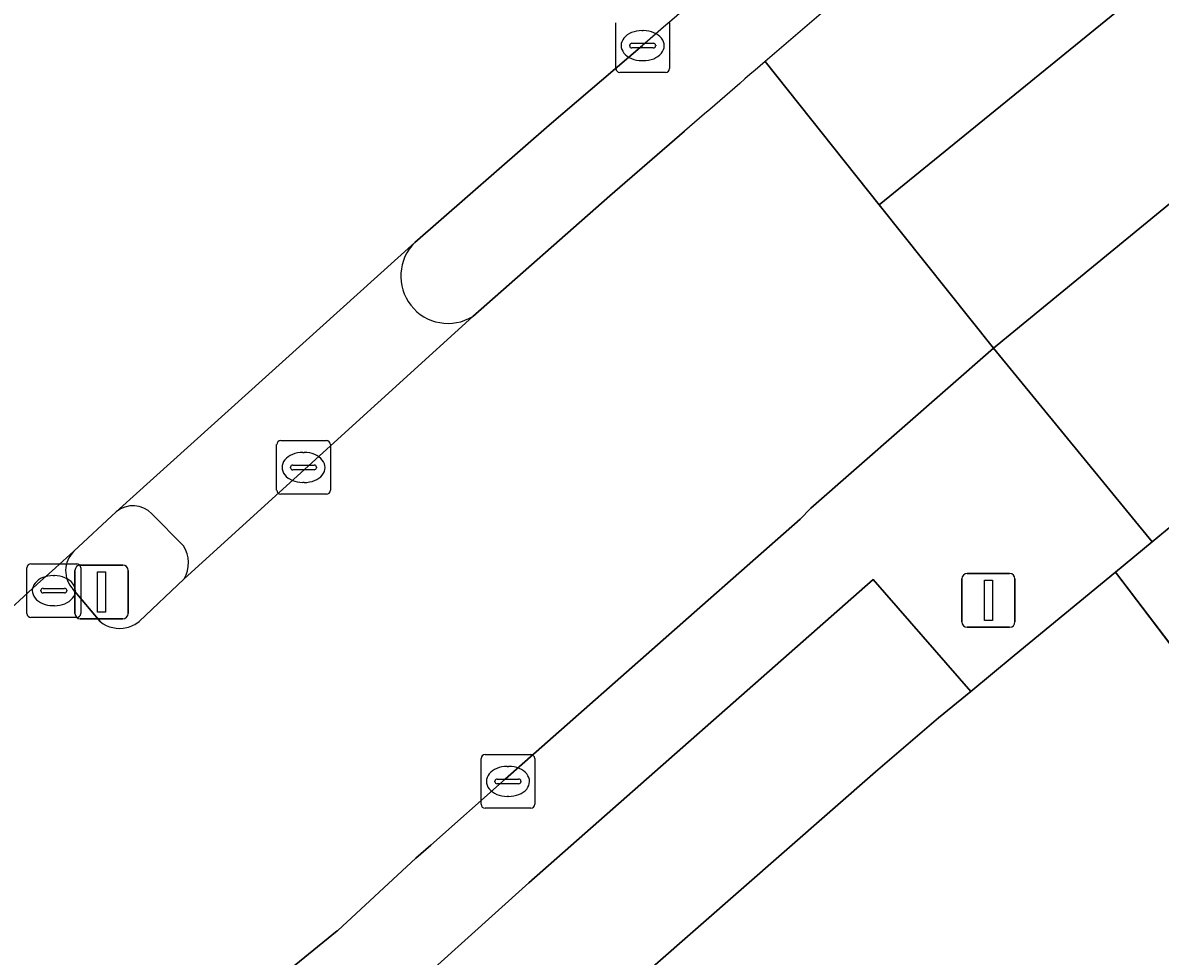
# Model space of a CAD drawing. Extents: x 156412 to 157779, y 382335 to 383768.
# Drawn here: x 157445.55 to 157466.73, y 382942.69 to 382960.07 of the extents above; entities that cross this region are included whole.
import ezdxf

# ---------------------------------------------------------------- set-up
doc = ezdxf.new("R2010")
doc.units = 0
for name, color, linetype in [('IMGEO_Berm_groen', 7, 'Continuous'), ('IMGEO_Kolk', 7, 'Continuous'), ('IMGEO_OVBaan_gesloten', 7, 'Continuous'), ('IMGEO_Rijbaan_regionaal_gesloten', 7, 'Continuous'), ('IMGEO_Verkeerseiland_open', 7, 'Continuous'), ('IMGEO_Verkeersregelinstallatiepaal', 7, 'Continuous'), ('IMGEO_Voetpad_open', 7, 'Continuous')]:
    doc.layers.add(name, color=color, linetype=linetype)

msp = doc.modelspace()

# ---------------------------------------------------------------- linework, layer by layer
at = {"layer": 'IMGEO_Berm_groen'}
for points in [[(157457.085, 382959.643), (157455.351, 382958.163), (157452.85, 382955.978)], [(157453.927, 382954.601), (157456.48, 382956.845), (157457.869, 382958.049)], [(157451.527, 382937.232), (157456.421, 382941.739), (157461.427, 382946.123), (157462.595, 382947.128), (157463.198, 382947.616), (157461.379, 382949.703), (157454.972, 382944.053), (157452.652, 382941.959)]]:
    msp.add_lwpolyline(points, dxfattribs=at)
for centre, radius, start, end in [((157708.622, 382669.014), 382.647, 127.90103, 130.64656), ((157661.218, 382724.804), 311.158, 129.46917, 130.99868), ((157769.468, 382598.64), 475.677, 130.68579, 130.92448), ((157453.466, 382955.35), 0.88, 134.4342, 301.6262)]:
    msp.add_arc(centre, radius, start, end, dxfattribs=at)
at = {"layer": 'IMGEO_Kolk'}
for p, q in [((157456.589, 382959.216), (157456.589, 382960.068)), ((157457.077, 382959.922), (157457.102, 382959.922)), ((157457.59, 382960.068), (157457.59, 382959.216)), ((157456.891, 382959.685), (157457.289, 382959.685)), ((157456.848, 382959.636), (157456.848, 382959.648)), ((157457.286, 382959.599), (157456.888, 382959.599)), ((157457.332, 382959.648), (157457.332, 382959.636)), ((157457.1, 382959.362), (157457.075, 382959.362)), ((157457.516, 382959.142), (157456.664, 382959.142)), ((157450.35, 382952.288), (157451.202, 382952.288)), ((157450.275, 382951.362), (157450.275, 382952.214)), ((157450.763, 382952.068), (157450.788, 382952.068)), ((157451.276, 382952.214), (157451.276, 382951.362)), ((157450.577, 382951.831), (157450.975, 382951.831)), ((157450.534, 382951.782), (157450.534, 382951.794)), ((157450.972, 382951.745), (157450.574, 382951.745)), ((157451.018, 382951.794), (157451.018, 382951.782)), ((157450.786, 382951.508), (157450.761, 382951.508)), ((157451.202, 382951.288), (157450.35, 382951.288)), ((157445.626, 382949.068), (157445.626, 382949.92)), ((157445.701, 382949.994), (157446.553, 382949.994)), ((157446.627, 382949.92), (157446.627, 382949.068)), ((157446.114, 382949.774), (157446.139, 382949.774)), ((157445.885, 382949.488), (157445.885, 382949.5)), ((157445.928, 382949.537), (157446.326, 382949.537)), ((157446.369, 382949.5), (157446.369, 382949.488)), ((157446.323, 382949.451), (157445.925, 382949.451)), ((157446.137, 382949.214), (157446.112, 382949.214)), ((157446.553, 382948.994), (157445.701, 382948.994)), ((157454.081, 382945.516), (157454.081, 382946.368)), ((157454.156, 382946.442), (157455.008, 382946.442)), ((157455.082, 382946.368), (157455.082, 382945.516)), ((157454.569, 382946.222), (157454.594, 382946.222)), ((157454.34, 382945.936), (157454.34, 382945.948)), ((157454.778, 382945.899), (157454.38, 382945.899)), ((157454.383, 382945.985), (157454.781, 382945.985)), ((157454.824, 382945.948), (157454.824, 382945.936)), ((157454.592, 382945.662), (157454.567, 382945.662)), ((157455.008, 382945.442), (157454.156, 382945.442))]:
    msp.add_line(p, q, dxfattribs=at)
for points in [[(157456.589, 382959.216), (157456.589, 382960.068)], [(157457.59, 382960.068), (157457.59, 382959.216)], [(157457.516, 382959.142), (157456.664, 382959.142)], [(157450.35, 382952.288), (157451.202, 382952.288)], [(157450.275, 382951.362), (157450.275, 382952.214)], [(157451.276, 382952.214), (157451.276, 382951.362)], [(157451.202, 382951.288), (157450.35, 382951.288)], [(157445.626, 382949.068), (157445.626, 382949.92)], [(157445.701, 382949.994), (157446.553, 382949.994)], [(157446.627, 382949.92), (157446.627, 382949.068)], [(157446.553, 382948.994), (157445.701, 382948.994)], [(157454.081, 382945.516), (157454.081, 382946.368)], [(157454.156, 382946.442), (157455.008, 382946.442)], [(157455.082, 382946.368), (157455.082, 382945.516)], [(157455.008, 382945.442), (157454.156, 382945.442)]]:
    msp.add_lwpolyline(points, dxfattribs=at)
for centre, radius, start, end in [((157456.888, 382959.645), 0.0403, 85.8775, 175.7526), ((157457.293, 382959.647), 0.0386, 1.7309, 96.639), ((157456.885, 382959.635), 0.0366, 178.938, 274.7102), ((157457.289, 382959.642), 0.043, 264.8664, 352.4533), ((157456.666, 382959.218), 0.0765, 181.552, 268.448), ((157456.666, 382959.218), 0.0765, 181.552, 268.448), ((157457.514, 382959.218), 0.0765, 271.552, 358.448), ((157457.514, 382959.218), 0.0765, 271.552, 358.448), ((157450.352, 382952.212), 0.0765, 91.552, 178.448), ((157450.352, 382952.212), 0.0765, 91.552, 178.448), ((157451.2, 382952.212), 0.0765, 1.552, 88.448), ((157451.2, 382952.212), 0.0765, 1.552, 88.448), ((157450.574, 382951.791), 0.0403, 85.8775, 175.7526), ((157450.979, 382951.793), 0.0386, 1.7309, 96.639), ((157450.571, 382951.781), 0.0366, 178.938, 274.7102), ((157450.975, 382951.788), 0.043, 264.8664, 352.4533), ((157450.352, 382951.364), 0.0765, 181.552, 268.448), ((157450.352, 382951.364), 0.0765, 181.552, 268.448), ((157451.2, 382951.364), 0.0765, 271.552, 358.448), ((157451.2, 382951.364), 0.0765, 271.552, 358.448), ((157445.703, 382949.918), 0.0765, 91.552, 178.448), ((157445.703, 382949.918), 0.0765, 91.552, 178.448), ((157446.551, 382949.918), 0.0765, 1.552, 88.448), ((157446.551, 382949.918), 0.0765, 1.552, 88.448), ((157445.925, 382949.497), 0.0403, 85.8775, 175.7526), ((157446.33, 382949.499), 0.0386, 1.7309, 96.639), ((157445.922, 382949.487), 0.0366, 178.938, 274.7102), ((157446.326, 382949.494), 0.043, 264.8664, 352.4533), ((157445.703, 382949.07), 0.0765, 181.552, 268.448), ((157445.703, 382949.07), 0.0765, 181.552, 268.448), ((157446.551, 382949.07), 0.0765, 271.552, 358.448), ((157446.551, 382949.07), 0.0765, 271.552, 358.448), ((157454.158, 382946.366), 0.0765, 91.552, 178.448), ((157454.158, 382946.366), 0.0765, 91.552, 178.448), ((157455.006, 382946.366), 0.0765, 1.552, 88.448), ((157455.006, 382946.366), 0.0765, 1.552, 88.448), ((157454.38, 382945.945), 0.0403, 85.8775, 175.7526), ((157454.377, 382945.935), 0.0366, 178.938, 274.7102), ((157454.781, 382945.942), 0.043, 264.8664, 352.4533), ((157454.785, 382945.947), 0.0386, 1.7309, 96.639), ((157454.158, 382945.518), 0.0765, 181.552, 268.448), ((157454.158, 382945.518), 0.0765, 181.552, 268.448), ((157455.006, 382945.518), 0.0765, 271.552, 358.448), ((157455.006, 382945.518), 0.0765, 271.552, 358.448)]:
    msp.add_arc(centre, radius, start, end, dxfattribs=at)
for centre, major_axis, ratio, start_param, end_param in [((157457.076, 382959.642), (-0.387, 0.002), 0.722429, 4.712389, 7.853982), ((157457.101, 382959.642), (-0.39, 0.002), 0.717154, 1.570796, 4.712389), ((157450.762, 382951.788), (-0.387, 0.002), 0.722429, 4.712389, 7.853982), ((157450.787, 382951.788), (-0.39, 0.002), 0.717154, 1.570796, 4.712389), ((157446.113, 382949.494), (-0.387, 0.002), 0.722429, 4.712389, 7.853982), ((157446.138, 382949.494), (-0.39, 0.002), 0.717154, 1.570796, 4.712389), ((157454.568, 382945.942), (-0.387, 0.002), 0.722429, 4.712389, 7.853982), ((157454.593, 382945.942), (-0.39, 0.002), 0.717154, 1.570796, 4.712389)]:
    msp.add_ellipse(centre, major_axis=major_axis, ratio=ratio, start_param=start_param, end_param=end_param, dxfattribs=at)
at = {"layer": 'IMGEO_OVBaan_gesloten'}
for points in [[(157496.677, 382982.756), (157489.842, 382978.298), (157483.691, 382974.052), (157473.023, 382966.064), (157461.496, 382956.678), (157463.622, 382954.012), (157469.762, 382959.04), (157476.112, 382964.007)], [(157459.369, 382959.344), (157461.496, 382956.678), (157473.023, 382966.064), (157483.691, 382974.052)], [(157463.622, 382954.012), (157461.496, 382956.678), (157459.369, 382959.344)], [(157457.869, 382958.049), (157456.48, 382956.845), (157453.927, 382954.601), (157448.556, 382949.711), (157447.715, 382948.921)], [(157425.975, 382929.232), (157426.29, 382929.549), (157426.516, 382929.728), (157426.753, 382929.893), (157426.999, 382930.044), (157430.13, 382931.183), (157432.538, 382932.031), (157435.546, 382933.091), (157435.928, 382933.273), (157437.369, 382933.946), (157438.407, 382934.431), (157440.822, 382935.716), (157443.168, 382937.124), (157446.016, 382938.998), (157448.766, 382941.013), (157451.404, 382943.158), (157451.412, 382943.164), (157452.865, 382944.51), (157453.143, 382944.757), (157454.529, 382945.986), (157458.051, 382949.09), (157460.021, 382950.827), (157460.221, 382951.028), (157463.622, 382954.012)], [(157446.991, 382948.917), (157446.486, 382949.513)]]:
    msp.add_lwpolyline(points, dxfattribs=at)
for centre, radius, start, end in [((157708.622, 382669.014), 382.647, 127.90103, 130.64656), ((157769.468, 382598.64), 475.677, 130.68579, 130.92448), ((157597.536, 382782.043), 226.048, 131.9247, 139.37234), ((157446.853, 382949.863), 0.507, 133.9549, 223.6414), ((157447.35, 382949.367), 0.576, 231.4023, 283.4417), ((157447.35, 382949.369), 0.578, 283.3901, 309.1432)]:
    msp.add_arc(centre, radius, start, end, dxfattribs=at)
at = {"layer": 'IMGEO_Rijbaan_regionaal_gesloten'}
for points in [[(157487.297, 382965.984), (157475.326, 382957.632), (157466.576, 382950.401), (157465.895, 382949.84), (157467.831, 382947.289), (157481.497, 382957.924), (157486.232, 382961.464), (157496.205, 382967.961), (157512.834, 382977.537), (157531.64, 382986.387), (157573.149, 383006.118), (157591.111, 383014.656), (157608.988, 383022.848), (157624.255, 383029.843), (157650.994, 383040.969), (157656.81, 383043.081), (157692.51, 383056.437)], [(157446.501, 382950.228), (157447.289, 382950.964), (157452.85, 382955.978), (157455.351, 382958.163), (157457.085, 382959.643)], [(157466.009, 382941.571), (157466.877, 382942.319), (157468.23, 382943.448), (157469.77, 382944.733), (157467.831, 382947.289), (157465.895, 382949.84), (157464.009, 382948.285), (157463.198, 382947.616), (157462.595, 382947.128), (157461.427, 382946.123), (157456.421, 382941.739), (157451.527, 382937.232), (157446.746, 382932.604), (157445.79, 382931.668), (157444.833, 382930.732), (157443.875, 382929.797), (157440.836, 382926.81), (157438.011, 382923.995), (157434.789, 382920.848), (157437.36, 382918.496), (157439.708, 382916.291)]]:
    msp.add_lwpolyline(points, dxfattribs=at)
for centre, radius, start, end in [((157661.218, 382724.804), 311.158, 129.46917, 130.99868), ((157597.536, 382782.043), 226.048, 131.9247, 139.37234)]:
    msp.add_arc(centre, radius, start, end, dxfattribs=at)
at = {"layer": 'IMGEO_Verkeerseiland_open'}
for points in [[(157447.289, 382950.964), (157446.501, 382950.228)], [(157448.541, 382950.33), (157447.952, 382950.925)], [(157447.715, 382948.921), (157448.556, 382949.711)], [(157446.486, 382949.513), (157446.991, 382948.917)]]:
    msp.add_lwpolyline(points, dxfattribs=at)
for centre, radius, start, end in [((157447.599, 382950.581), 0.493, 44.2587, 129.0084), ((157446.853, 382949.863), 0.507, 133.9549, 223.6414), ((157448.031, 382950.008), 0.603, 330.4987, 32.2776), ((157447.35, 382949.367), 0.576, 231.4023, 283.4417), ((157447.35, 382949.369), 0.578, 283.3901, 309.1432)]:
    msp.add_arc(centre, radius, start, end, dxfattribs=at)
at = {"layer": 'IMGEO_Verkeersregelinstallatiepaal'}
for p, q in [((157446.619, 382949.97), (157447.409, 382949.97)), ((157447.409, 382949.97), (157446.619, 382949.97)), ((157446.519, 382949.07), (157446.519, 382949.87)), ((157446.519, 382949.87), (157446.519, 382949.07)), ((157447.509, 382949.87), (157447.509, 382949.07)), ((157447.509, 382949.07), (157447.509, 382949.87)), ((157463.032, 382948.912), (157463.032, 382949.712)), ((157463.032, 382949.712), (157463.032, 382948.912)), ((157463.132, 382949.812), (157463.922, 382949.812)), ((157463.922, 382949.812), (157463.132, 382949.812)), ((157464.022, 382949.712), (157464.022, 382948.912)), ((157464.022, 382948.912), (157464.022, 382949.712)), ((157447.409, 382948.97), (157446.619, 382948.97)), ((157446.619, 382948.97), (157447.409, 382948.97)), ((157463.922, 382948.812), (157463.132, 382948.812)), ((157463.132, 382948.812), (157463.922, 382948.812))]:
    msp.add_line(p, q, dxfattribs=at)
for points in [[(157446.939, 382949.845), (157447.089, 382949.845), (157447.089, 382949.095), (157446.939, 382949.095), (157446.939, 382949.845)], [(157463.452, 382949.687), (157463.602, 382949.687), (157463.602, 382948.937), (157463.452, 382948.937), (157463.452, 382949.687)]]:
    msp.add_lwpolyline(points, dxfattribs=at)
for centre, start, end in [((157446.619, 382949.87), 90, 180), ((157446.619, 382949.87), 90, 180), ((157447.409, 382949.87), 0, 90), ((157447.409, 382949.87), 360, 90), ((157463.132, 382949.712), 90, 180), ((157463.132, 382949.712), 90, 180), ((157463.922, 382949.712), 0, 90), ((157463.922, 382949.712), 360, 90), ((157446.619, 382949.07), 180, 270), ((157446.619, 382949.07), 180, 270), ((157447.409, 382949.07), 270, 0), ((157447.409, 382949.07), 270, 0), ((157463.132, 382948.912), 180, 270), ((157463.132, 382948.912), 180, 270), ((157463.922, 382948.912), 270, 0), ((157463.922, 382948.912), 270, 0)]:
    msp.add_arc(centre, 0.1, start, end, dxfattribs=at)
at = {"layer": 'IMGEO_Voetpad_open'}
for points in [[(157476.112, 382964.007), (157469.762, 382959.04), (157463.622, 382954.012), (157466.576, 382950.401), (157475.326, 382957.632), (157476.021, 382958.272), (157481.82, 382963.105), (157486.947, 382967.383), (157492.064, 382971.672)], [(157452.85, 382955.978), (157447.289, 382950.964)], [(157448.556, 382949.711), (157453.927, 382954.601)], [(157463.622, 382954.012), (157460.221, 382951.028), (157460.021, 382950.827), (157458.051, 382949.09), (157454.529, 382945.986), (157453.143, 382944.757), (157452.865, 382944.51), (157451.412, 382943.164), (157451.404, 382943.158), (157448.766, 382941.013), (157446.016, 382938.998), (157443.168, 382937.124), (157440.822, 382935.716), (157438.407, 382934.431), (157437.369, 382933.946), (157435.928, 382933.273), (157435.546, 382933.091)], [(157452.652, 382941.959), (157454.972, 382944.053), (157461.379, 382949.703), (157463.198, 382947.616), (157464.009, 382948.285), (157465.895, 382949.84), (157466.576, 382950.401), (157463.622, 382954.012)], [(157447.952, 382950.925), (157448.541, 382950.33)]]:
    msp.add_lwpolyline(points, dxfattribs=at)
for centre, radius, start, end in [((157453.466, 382955.35), 0.88, 134.4342, 301.6262), ((157447.599, 382950.581), 0.493, 44.2587, 129.0084), ((157448.031, 382950.008), 0.603, 330.4987, 32.2776)]:
    msp.add_arc(centre, radius, start, end, dxfattribs=at)

doc.saveas('drawing.dxf')
